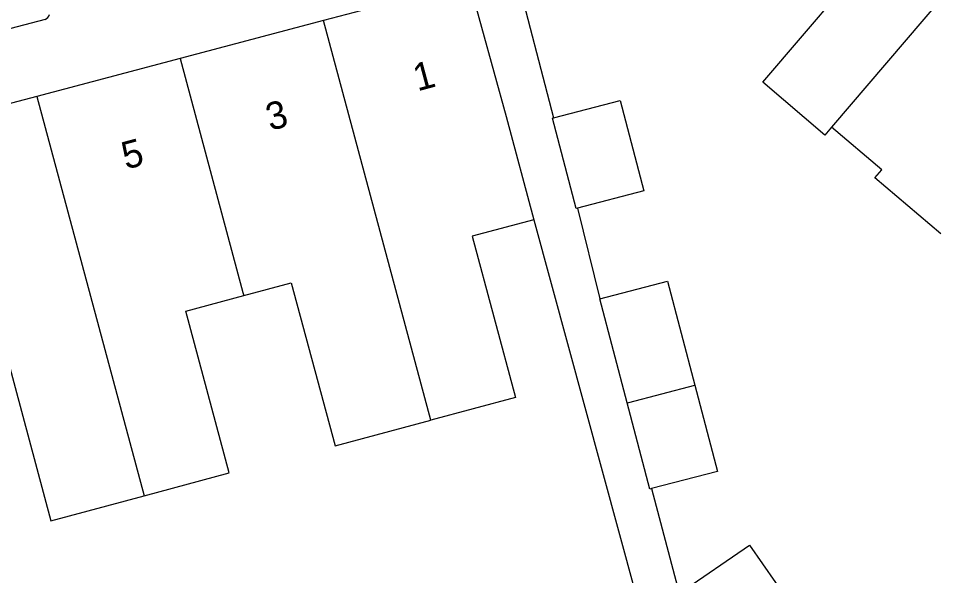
# Model space of a CAD drawing. Extents: x 159718 to 160783, y 383290 to 384030.
# Drawn here: x 160329.24 to 160362.76, y 383658.33 to 383678.62 of the extents above; entities that cross this region are included whole.
import ezdxf

# ---------------------------------------------------------------- set-up
doc = ezdxf.new("R2010")
doc.units = 0
for name, color, linetype in [('IMGEO_Pand', 7, 'Continuous'), ('IMGEO_Pand_nummerreeks', 7, 'Continuous'), ('IMGEO_Voetpad_open', 7, 'Continuous')]:
    doc.layers.add(name, color=color, linetype=linetype)

msp = doc.modelspace()

# ---------------------------------------------------------------- linework, layer by layer
at = {"layer": 'IMGEO_Pand'}
for points in [[(160367.634, 383685.167), (160362.744, 383679.439), (160362.838, 383679.359), (160358.832, 383674.667)], [(160358.832, 383674.667), (160358.584, 383674.377), (160356.332, 383676.298), (160360.591, 383681.287), (160358.229, 383683.234)], [(160345.649, 383679.947), (160340.343, 383678.544)], [(160345.649, 383679.947), (160346.992, 383675.05), (160348.001, 383671.292)], [(160340.343, 383678.544), (160335.126, 383677.165)], [(160344.253, 383663.986), (160340.343, 383678.544)], [(160335.126, 383677.165), (160329.908, 383675.785)], [(160335.126, 383677.165), (160337.416, 383668.636), (160337.445, 383668.529)], [(160329.908, 383675.785), (160324.693, 383674.405)], [(160329.908, 383675.785), (160333.816, 383661.236)], [(160348.721, 383675.006), (160351.143, 383675.64), (160352.004, 383672.35), (160349.588, 383671.718)], [(160349.588, 383671.718), (160349.54, 383671.705), (160348.679, 383674.995), (160348.721, 383675.006)], [(160362.808, 383670.774), (160360.411, 383672.82), (160360.658, 383673.109), (160358.832, 383674.667)], [(160348.001, 383671.292), (160345.754, 383670.689), (160347.331, 383664.813), (160344.253, 383663.986)], [(160337.445, 383668.529), (160339.174, 383668.993), (160340.77, 383663.051), (160344.253, 383663.986)], [(160350.401, 383668.415), (160352.865, 383669.06), (160353.859, 383665.263)], [(160333.816, 383661.236), (160336.918, 383662.069), (160335.336, 383667.962), (160337.445, 383668.529)], [(160351.395, 383664.618), (160350.401, 383668.415)], [(160327.021, 383665.734), (160328.843, 383666.223), (160330.426, 383660.326), (160333.816, 383661.236)], [(160351.395, 383664.618), (160351.457, 383664.634), (160353.859, 383665.263)], [(160353.859, 383665.263), (160354.681, 383662.124), (160352.285, 383661.497)], [(160352.285, 383661.497), (160352.217, 383661.479), (160351.395, 383664.618)], [(160357.262, 383657.394), (160354.746, 383655.662), (160353.334, 383657.712), (160355.85, 383659.444), (160357.262, 383657.394)]]:
    msp.add_lwpolyline(points, dxfattribs=at)
at = {"layer": 'IMGEO_Voetpad_open'}
for points in [[(160347.317, 383680.387), (160348.721, 383675.006)], [(160330.213, 383678.586), (160313.812, 383674.281)], [(160349.588, 383671.718), (160350.401, 383668.415)], [(160348.001, 383671.292), (160352.338, 383655.325), (160352.345, 383655.296), (160352.455, 383655.325), (160353.014, 383653.208), (160347.544, 383651.732), (160344.076, 383650.797), (160341.408, 383649.957), (160337.373, 383648.908), (160331.943, 383647.496)], [(160352.285, 383661.497), (160353.338, 383657.506), (160355.639, 383653.916), (160363.424, 383656.017), (160374.313, 383645.169)]]:
    msp.add_lwpolyline(points, dxfattribs=at)
msp.add_arc((160330.038, 383678.913), 0.371, 298.2185, 335.8481, dxfattribs=at)

# ---------------------------------------------------------------- texts
at = {"layer": 'IMGEO_Pand_nummerreeks'}
for s, p in [('1', (160343.765, 383675.964)), ('3', (160338.405, 383674.524)), ('5', (160333.156, 383673.115))]:
    msp.add_text(s, height=1, rotation=15.0344, dxfattribs=at).set_placement(p)

doc.saveas('drawing.dxf')
